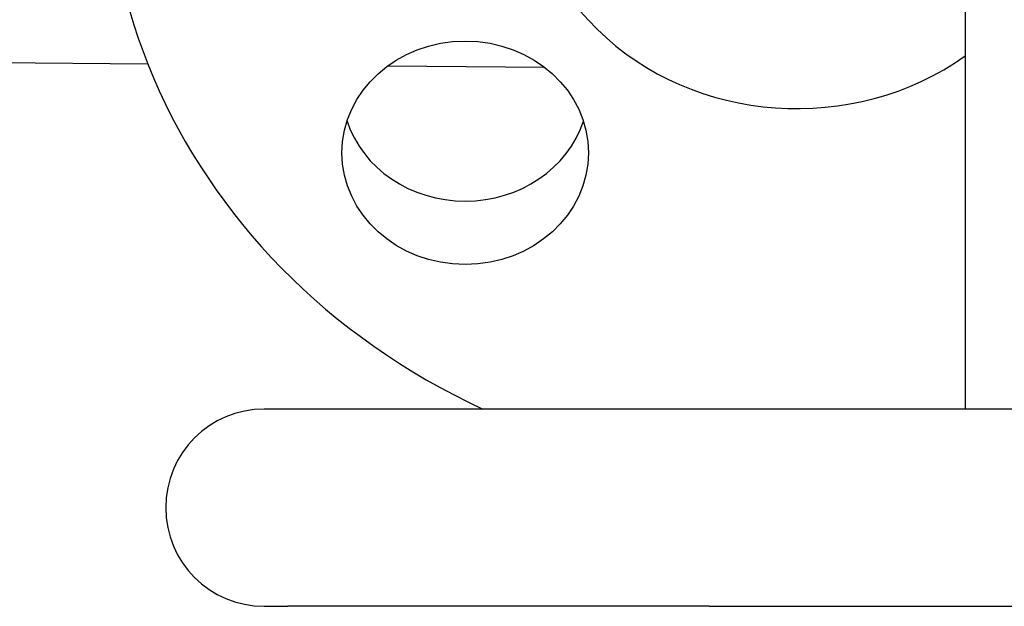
# Model space of a CAD drawing. Header units: inches. Extents: x 36 to 1719, y -84 to 1122.
# Tile 483 of 571: x 657.07 to 659.57, y 807.99 to 809.48. Entities that reach past the tile are written whole.
import ezdxf

# ---------------------------------------------------------------- set-up
doc = ezdxf.new("R2010")
doc.units = ezdxf.units.IN
doc.header["$LTSCALE"] = 48
doc.header["$MEASUREMENT"] = 0
doc.layers.add('Dimension (ANSI)', color=7, linetype='Continuous', lineweight=25)
doc.layers.add('Visible (ANSI)', color=7, linetype='Continuous', lineweight=30)
doc.styles.add('Note Text (ANSI)', font='tahoma.ttf')
doc.dimstyles.new('Architectural (ANSI)', dxfattribs={"dimscale": 48, "dimtxt": 0.125, "dimasz": 0.098425, "dimexe": 0.125, "dimexo": 0.0625, "dimgap": 0.031496, "dimtad": 0, "dimtih": 1, "dimtoh": 1, "dimdec": 4, "dimrnd": 1e-08, "dimzin": 3, "dimdsep": 46, "dimlunit": 4, "dimtxsty": 'Note Text (ANSI)', "dimcen": 0.09, "dimdle": 0.393701, "dimclrd": 256, "dimclre": 256, "dimclrt": 256, "dimadec": 0, "dimazin": 3, "dimtfac": 0.96, "dimtofl": 0, "dimtmove": 0, "dimatfit": 3, "dimfxl": 1, "dimfrac": 2, "dimtolj": 1, "dimtzin": 12, "dimlwd": -1, "dimlwe": -1, "dimarcsym": 0})

# ---------------------------------------------------------------- blocks, each defined once
blk = doc.blocks.new('*D22')
at = {"layer": 'Defpoints', "color": 0, "transparency": 16777216}
for p in [(702.0142, 1001.0529), (609.7408, 760.4914), (738.9177, 760.4914)]:
    blk.add_point(p, dxfattribs=at)
at = {"layer": 'Dimension (ANSI)', "transparency": 16777216}
for p, q in [((699.0142, 1001.0529), (603.7408, 1001.0529)), ((609.7408, 996.3285), (609.7408, 900.5717)), ((609.7408, 765.2158), (609.7408, 889.9726)), ((735.9177, 760.4914), (603.7408, 760.4914))]:
    blk.add_line(p, q, dxfattribs=at)
for points in [[(608.9534, 996.3285), (610.5282, 996.3285), (609.7408, 1001.0529)], [(608.9534, 765.2158), (610.5282, 765.2158), (609.7408, 760.4914)]]:
    blk.add_solid(points, dxfattribs=at)
at = {"layer": 'Dimension (ANSI)', "transparency": 16777216, "insert": (589.7824, 899.0599), "char_height": 6, "attachment_point": 1, "style": 'Note Text (ANSI)'}
blk.add_mtext('\\A1;20\'-0 9/16"', dxfattribs=at)

msp = doc.modelspace()

# ---------------------------------------------------------------- linework, layer by layer
at = {"layer": 'Visible (ANSI)'}
for p, q in [((659.46921, 811.4914), (659.46921, 808.4914)), ((657.39648, 809.36546), (657.00354, 809.36862)), ((658.40281, 809.35736), (658.00391, 809.36057)), ((657.75133, 808.4914), (657.69168, 808.4914)), ((658.81958, 808.4914), (657.75133, 808.4914)), ((660.39146, 808.4914), (658.81958, 808.4914)), ((657.69168, 807.9914), (657.75133, 807.9914)), ((658.81958, 807.9914), (657.75133, 807.9914)), ((658.81958, 807.9914), (660.39146, 807.9914))]:
    msp.add_line(p, q, dxfattribs=at)
msp.add_arc((657.69168, 808.2414), 0.25, 90, 270, dxfattribs=at)
for centre, major_axis, start_param, end_param in [((659.04268, 809.90356), (-1.75, 0), 4.4661768, 7.3813459), ((659.04268, 809.8782), (-0.69, 0), 4.0459877, 8.5203829), ((658.20122, 809.30154), (-0.3125, 0), 0.2874576, 2.8541351)]:
    msp.add_ellipse(centre, major_axis=major_axis, ratio=0.9063078, start_param=start_param, end_param=end_param, dxfattribs=at)
msp.add_ellipse((658.20122, 809.14094), major_axis=(-0.3125, 0), ratio=0.9063078, dxfattribs=at)

# ---------------------------------------------------------------- dimensions: what is measured, and where the dimension line sits
at = {"layer": 'Dimension (ANSI)'}
dim = msp.add_linear_dim(base=(609.7408, 760.4914), p1=(702.01418, 1001.0529), p2=(738.91768, 760.4914), angle=270, dimstyle='Architectural (ANSI)', override={"dimgap": 0.031496, "dimdec": 4, "dimlfac": 1, "dimtol": 0, "dimlim": 0, "dimtp": 0, "dimtm": 0, "dimtdec": 2, "dimatfit": 1}, dxfattribs=at)
dim.commit()
dim.dimension.update_dxf_attribs({"geometry": '*D22', "text_midpoint": (609.7408, 895.27215), "dimtype": 160})

doc.saveas('drawing.dxf')
